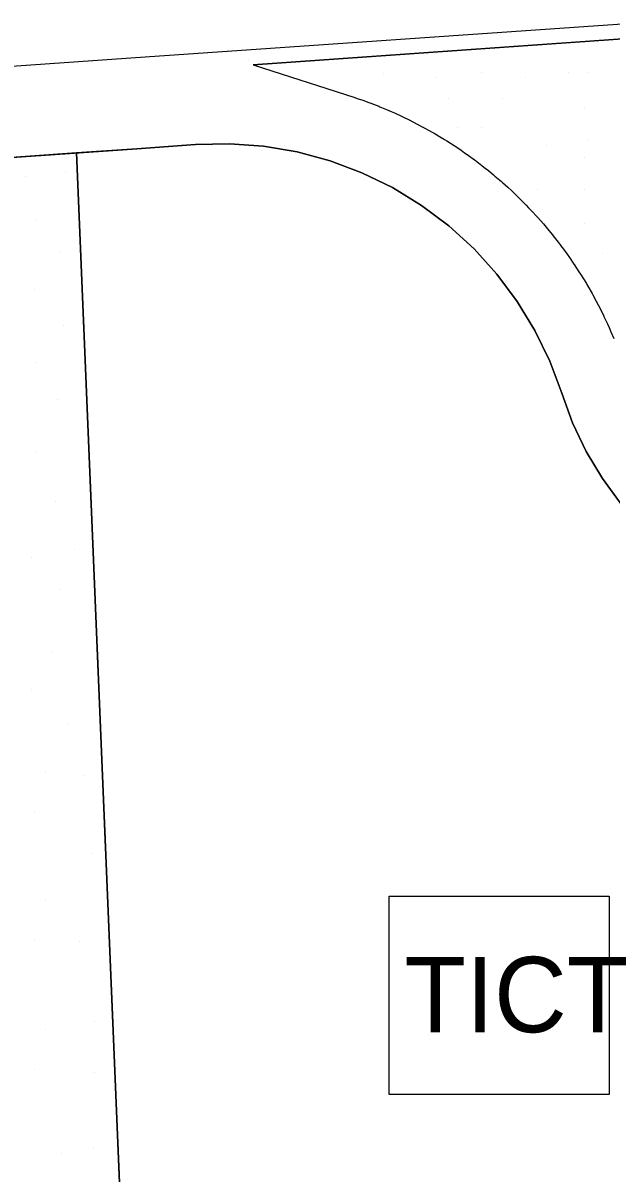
# Model space of a CAD drawing. Extents: x 419109 to 421295, y 4452223 to 4457798.
# Drawn here: x 419945.1 to 420023.1, y 4453559.1 to 4453711.7 of the extents above; entities that cross this region are included whole.
import ezdxf

# ---------------------------------------------------------------- set-up
doc = ezdxf.new("R2010")
doc.units = 0
for name, color, linetype in [('ADA', 7, 'Continuous'), ('ADAKENARI', 7, 'Continuous'), ('Default', 7, 'Continuous'), ('KALDIRIM', 7, 'Continuous'), ('LJ_SEMBOL', 7, 'Continuous'), ('PL_AYA_PARK_DINLENME', 7, 'Continuous'), ('PL_TURZM', 7, 'Continuous'), ('TR_PARKALANI', 7, 'Continuous'), ('TR_TİCT', 7, 'Continuous')]:
    doc.layers.add(name, color=color, linetype=linetype)

# ---------------------------------------------------------------- blocks, each defined once
blk = doc.blocks.new('POINT_DISPLAY')
at = {"layer": 'Default'}
blk.add_line((0, 0), (0, 0), dxfattribs=at)

msp = doc.modelspace()

# ---------------------------------------------------------------- linework, layer by layer
at = {"layer": 'ADA'}
msp.add_line((419963.74, 4453417.74), (419952.2, 4453694.42), dxfattribs=at)
at = {"layer": 'ADAKENARI'}
for p, q in [((419960.18, 4453694.98), (419967.99, 4453695.54)), ((419967.99, 4453695.54), (419972.51, 4453695.64)), ((419972.51, 4453695.64), (419977.02, 4453695.31)), ((419977.02, 4453695.31), (419981.48, 4453694.56)), ((419939.23, 4453693.51), (419960.18, 4453694.98)), ((419981.48, 4453694.56), (419985.84, 4453693.38)), ((419985.84, 4453693.38), (419990.08, 4453691.8)), ((419990.08, 4453691.8), (419994.14, 4453689.82)), ((419994.14, 4453689.82), (419998, 4453687.46)), ((419998, 4453687.46), (420001.62, 4453684.75)), ((420001.62, 4453684.75), (420004.96, 4453681.7)), ((420004.96, 4453681.7), (420008, 4453678.36)), ((420008, 4453678.36), (420010.7, 4453674.73)), ((420010.7, 4453674.73), (420013.05, 4453670.87)), ((420013.05, 4453670.87), (420015.02, 4453666.8)), ((420015.02, 4453666.8), (420016.6, 4453662.56)), ((420016.6, 4453662.56), (420018.05, 4453658.62)), ((420018.05, 4453658.62), (420019.86, 4453654.83)), ((420019.86, 4453654.83), (420022.01, 4453651.21)), ((420022.01, 4453651.21), (420024.48, 4453647.81))]:
    msp.add_line(p, q, dxfattribs=at)
at = {"layer": 'KALDIRIM'}
for p, q in [((419961.31, 4453707.18), (420174.53, 4453721.91)), ((419975.64, 4453706.1), (420051.82, 4453711.48)), ((419936.36, 4453705.45), (419961.31, 4453707.18))]:
    msp.add_line(p, q, dxfattribs=at)
msp.add_lwpolyline([(419975.64, 4453706.1), (419989.12, 4453701.78), (419989.46, 4453701.67), (419990.19, 4453701.42), (419990.97, 4453701.13), (419991.25, 4453701.03), (419992.3, 4453700.62), (419992.47, 4453700.55), (419993.35, 4453700.19), (419993.94, 4453699.93), (419994.38, 4453699.74), (419995.4, 4453699.27), (419995.41, 4453699.27), (419996.43, 4453698.78), (419996.84, 4453698.57), (419997.43, 4453698.26), (419998.26, 4453697.82), (419998.43, 4453697.73), (419999.42, 4453697.18), (419999.66, 4453697.04), (420000.39, 4453696.61), (420001.03, 4453696.22), (420001.36, 4453696.02), (420002.31, 4453695.41), (420002.39, 4453695.36), (420003.25, 4453694.78), (420003.71, 4453694.46), (420004.17, 4453694.13), (420005.01, 4453693.52), (420005.09, 4453693.47), (420005.98, 4453692.78), (420006.28, 4453692.55), (420006.87, 4453692.08), (420007.53, 4453691.54), (420007.74, 4453691.36), (420008.6, 4453690.62), (420008.75, 4453690.49), (420009.44, 4453689.87), (420009.93, 4453689.42), (420010.27, 4453689.1), (420011.08, 4453688.31), (420011.09, 4453688.3), (420011.87, 4453687.51), (420012.21, 4453687.16), (420012.65, 4453686.69), (420013.3, 4453685.99), (420013.34, 4453685.94), (420013.41, 4453685.86), (420014.16, 4453685.01), (420014.35, 4453684.78), (420014.89, 4453684.14), (420015.38, 4453683.55), (420015.6, 4453683.27), (420016.29, 4453682.37), (420016.36, 4453682.28), (420016.97, 4453681.47), (420017.31, 4453680.99), (420017.63, 4453680.55), (420018.22, 4453679.68), (420018.26, 4453679.62), (420018.88, 4453678.67), (420019.1, 4453678.33), (420019.48, 4453677.71), (420019.87, 4453677.08), (420019.94, 4453676.97), (420020.07, 4453676.75), (420020.63, 4453675.76), (420020.73, 4453675.58), (420021.17, 4453674.77), (420021.49, 4453674.16), (420021.69, 4453673.77), (420022.19, 4453672.76), (420022.21, 4453672.73), (420022.68, 4453671.74), (420022.88, 4453671.28), (420023.14, 4453670.71), (420023.52, 4453669.81)], dxfattribs=at)
at = {"layer": 'LJ_SEMBOL'}
msp.add_lwpolyline([(419993.7, 4453595.82), (420022.91, 4453595.82), (420022.91, 4453569.47), (419993.7, 4453569.47)], close=True, dxfattribs=at)
at = {"layer": 'PL_AYA_PARK_DINLENME'}
for points in [[(420051.82, 4453711.48), (419975.64, 4453706.1), (419989.12, 4453701.78), (419989.46, 4453701.67), (419990.19, 4453701.42), (419990.97, 4453701.13), (419991.25, 4453701.03), (419992.3, 4453700.62), (419992.47, 4453700.55), (419993.35, 4453700.19), (419993.94, 4453699.93), (419994.38, 4453699.74), (419995.4, 4453699.27), (419996.43, 4453698.78), (419996.84, 4453698.57), (419997.43, 4453698.26), (419998.26, 4453697.82), (419998.43, 4453697.73), (419999.42, 4453697.18), (419999.66, 4453697.04), (420000.39, 4453696.61), (420001.03, 4453696.22), (420001.36, 4453696.02), (420002.31, 4453695.41), (420002.39, 4453695.36), (420003.25, 4453694.78), (420003.71, 4453694.46), (420004.17, 4453694.13), (420005.01, 4453693.52), (420005.09, 4453693.47), (420005.98, 4453692.78), (420006.28, 4453692.55), (420006.87, 4453692.08), (420007.53, 4453691.54), (420007.74, 4453691.36), (420008.6, 4453690.62), (420008.75, 4453690.49), (420009.44, 4453689.87), (420009.93, 4453689.42), (420010.27, 4453689.1), (420011.08, 4453688.31), (420011.87, 4453687.51), (420012.21, 4453687.16), (420012.65, 4453686.69), (420013.3, 4453685.99), (420013.34, 4453685.94), (420013.41, 4453685.86), (420014.16, 4453685.01), (420014.35, 4453684.78), (420014.89, 4453684.14), (420015.38, 4453683.55), (420015.6, 4453683.27), (420016.29, 4453682.37), (420016.36, 4453682.28), (420016.97, 4453681.47), (420017.31, 4453680.99), (420017.63, 4453680.55), (420018.22, 4453679.68), (420018.26, 4453679.62), (420018.88, 4453678.67), (420019.1, 4453678.33), (420019.48, 4453677.71), (420019.87, 4453677.08), (420019.94, 4453676.97), (420020.07, 4453676.75), (420020.63, 4453675.76), (420020.73, 4453675.58), (420021.17, 4453674.77), (420021.49, 4453674.16), (420021.69, 4453673.77), (420022.19, 4453672.76), (420022.21, 4453672.73), (420022.68, 4453671.74), (420022.88, 4453671.28), (420023.14, 4453670.71), (420023.52, 4453669.81)], [(419961.35, 4453475.15), (419952.2, 4453694.42), (419939.23, 4453693.51), (419936.24, 4453693.29), (419939.48, 4453615.5), (419914.93, 4453613.25), (419917.11, 4453561.14), (419919.26, 4453509.4), (419938.37, 4453510.08), (419942.11, 4453420.44), (419955.88, 4453420.93), (419963.74, 4453417.74), (419961.35, 4453475.15)]]:
    msp.add_lwpolyline(points, dxfattribs=at)
at = {"layer": 'PL_TURZM'}
for points in [[(420024.48, 4453647.81), (420022.01, 4453651.21), (420019.86, 4453654.83), (420018.05, 4453658.62), (420016.6, 4453662.56), (420015.02, 4453666.8), (420013.05, 4453670.87), (420010.7, 4453674.73), (420008, 4453678.36), (420004.96, 4453681.7), (420001.62, 4453684.75), (419998, 4453687.46), (419994.14, 4453689.82), (419990.08, 4453691.8), (419985.84, 4453693.38), (419981.48, 4453694.56), (419977.02, 4453695.31), (419972.51, 4453695.64), (419967.99, 4453695.54), (419960.18, 4453694.98), (419952.2, 4453694.42)], [(419952.2, 4453694.42), (419961.35, 4453475.15)]]:
    msp.add_lwpolyline(points, dxfattribs=at)
at = {"layer": 'TR_TİCT'}
for points in [[(420024.48, 4453647.81), (420022.01, 4453651.21), (420019.86, 4453654.83), (420018.05, 4453658.62), (420016.6, 4453662.56), (420015.02, 4453666.8), (420013.05, 4453670.87), (420010.7, 4453674.73), (420008, 4453678.36), (420004.96, 4453681.7), (420001.62, 4453684.75), (419998, 4453687.46), (419994.14, 4453689.82), (419990.08, 4453691.8), (419985.84, 4453693.38), (419981.48, 4453694.56), (419977.02, 4453695.31), (419972.51, 4453695.64), (419967.99, 4453695.54), (419960.18, 4453694.98)], [(419960.18, 4453694.98), (419952.2, 4453694.42), (419961.35, 4453475.15)], [(419993.7, 4453569.47), (419993.7, 4453595.82), (420022.91, 4453595.82), (420022.91, 4453569.47), (419993.7, 4453569.47)]]:
    msp.add_lwpolyline(points, dxfattribs=at)

# ---------------------------------------------------------------- block references
at = {"layer": 'TR_PARKALANI', "xscale": 0.1, "yscale": 0.10000000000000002}
for p in [(419975.02, 4453706.78), (419992.88, 4453704.9), (419999.98, 4453704.43), (420005.89, 4453705.14), (420011.8, 4453704.43), (420017.47, 4453705.14), (420020.07, 4453705.14), (420001.63, 4453701.59), (420008.72, 4453701.59), (420019.6, 4453700.41), (420002.81, 4453697.81), (420005.89, 4453697.81), (420014.63, 4453695.45), (420020.07, 4453696.16), (420019.6, 4453693.79), (419945.38, 4453691.35), (419950.71, 4453691.94), (420013.45, 4453689.54), (420019.6, 4453689.54), (419946.71, 4453685.43), (420019.6, 4453685.04), (419949.97, 4453681.29), (420021.96, 4453681.03), (419946.56, 4453676.26), (419950.41, 4453671.52), (419946.71, 4453666.64), (419949.67, 4453661.75), (419946.86, 4453654.8), (419949.37, 4453648.14), (419951.89, 4453641.78), (419946.27, 4453640.74), (419950.11, 4453636.45), (419948.93, 4453628.31), (419954.11, 4453625.35), (419946.27, 4453623.28), (419951, 4453618.54), (419948.06, 4453612.3), (419953.3, 4453611.81), (419946.54, 4453607.01), (419954.18, 4453601.45), (419948.06, 4453595.37), (419946.54, 4453590.09), (419952.56, 4453589.76), (419954.62, 4453579.17), (419948.06, 4453578.08), (419946.54, 4453572.79), (419954.63, 4453572.45), (419954.48, 4453562.38), (419950.13, 4453561.72)]:
    msp.add_blockref('POINT_DISPLAY', p, dxfattribs=at)

# ---------------------------------------------------------------- texts
at = {"layer": 'LJ_SEMBOL'}
msp.add_text('TICT', height=10, dxfattribs=at).set_placement((419995.73, 4453577.75))

doc.saveas('drawing.dxf')
